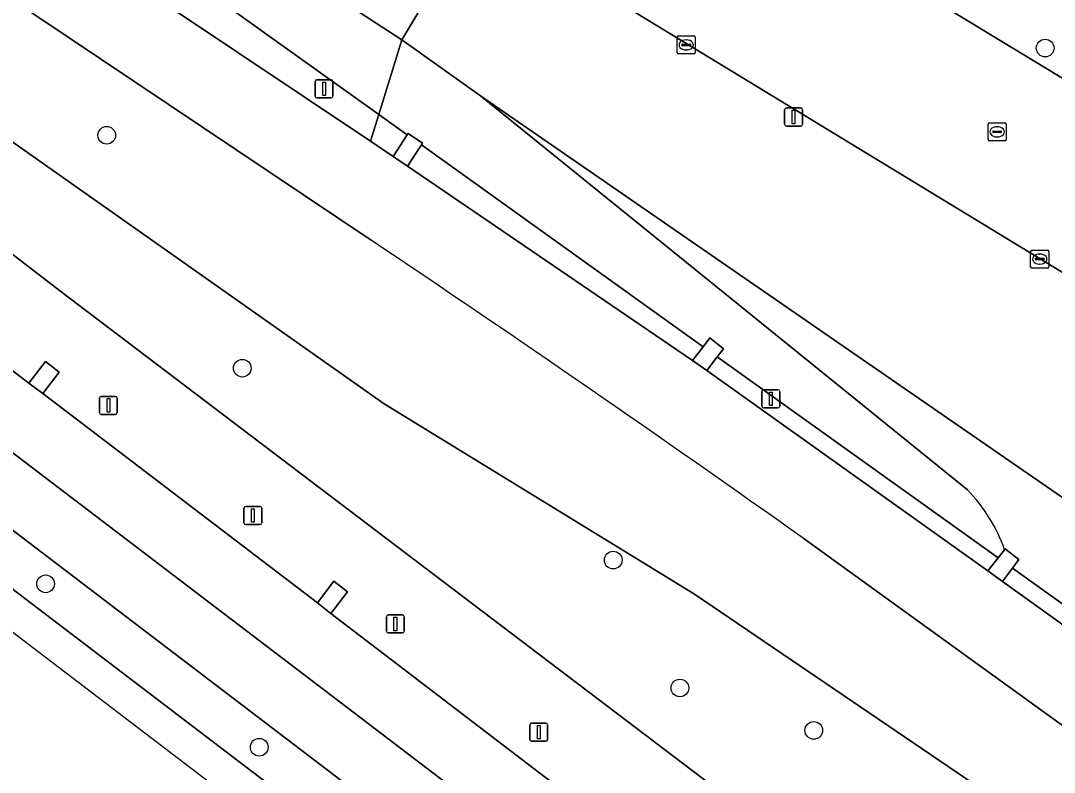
# Model space of a CAD drawing. Extents: x 158352 to 159489, y 383828 to 384603.
# Drawn here: x 158789.9 to 158847.1, y 383895.5 to 383937.1 of the extents above; entities that cross this region are included whole.
import ezdxf

# ---------------------------------------------------------------- set-up
doc = ezdxf.new("R2010")
doc.units = 0
for name, color, linetype in [('IMGEO_Berm_groen', 7, 'Continuous'), ('IMGEO_Boom', 7, 'Continuous'), ('IMGEO_Groenvoorziening', 7, 'Continuous'), ('IMGEO_Kolk', 7, 'Continuous'), ('IMGEO_Lichtmast', 7, 'Continuous'), ('IMGEO_Rijbaan_lokaal_open', 7, 'Continuous'), ('IMGEO_Rijbaan_regionaal_gesloten', 7, 'Continuous'), ('IMGEO_Rioolput', 7, 'Continuous'), ('IMGEO_Voetpad_open', 7, 'Continuous')]:
    doc.layers.add(name, color=color, linetype=linetype)

msp = doc.modelspace()

# ---------------------------------------------------------------- linework, layer by layer
at = {"layer": 'IMGEO_Berm_groen'}
for points in [[(158712.448, 383967.648), (158601.783, 384051.997), (158599.607, 384050.406), (158710.894, 383965.575), (158870.149, 383844.179), (158872.742, 383845.398), (158840.416, 383870.111)], [(158811.305, 383930.8), (158809.728, 383931.93), (158809.276, 383930.441), (158810.523, 383929.605)], [(158812.086, 383930.241), (158811.325, 383929.071), (158827.089, 383918.32), (158827.668, 383919.077)], [(158828.452, 383918.516), (158827.883, 383917.76), (158843.424, 383906.676), (158843.983, 383907.389)]]:
    msp.add_lwpolyline(points, close=True, dxfattribs=at)
for points in [[(158659.949, 384021.569), (158658.997, 384020.06), (158719.87, 383977.549), (158722.355, 383976.815), (158737.116, 383966.874), (158761.637, 383950.03), (158810.032, 383915.926), (158827.198, 383905.391), (158846.564, 383892.216), (158863.926, 383878.374), (158875.474, 383869.523), (158882.921, 383862.988), (158886.793, 383863.483), (158886.442, 383864.681), (158887.482, 383869.723), (158884.881, 383873.33), (158882.767, 383874.369), (158883.199, 383875.722), (158882.014, 383876.131)], [(158809.311, 383924.969), (158764.39, 383955.088), (158755.227, 383961.2), (158745.974, 383967.224), (158723.089, 383981.844), (158660.628, 384021.748)], [(158727.655, 383984.329), (158743.756, 383974.053), (158744.565, 383975.319), (158745.367, 383974.792), (158744.558, 383973.512), (158753.414, 383967.794), (158760.526, 383963.092), (158761.33, 383964.373), (158762.131, 383963.844), (158761.32, 383962.566), (158777.216, 383951.947), (158778.052, 383953.227), (158778.841, 383952.68), (158778, 383951.421), (158793.85, 383940.776), (158794.658, 383942.052), (158795.461, 383941.525), (158794.653, 383940.245), (158809.276, 383930.441), (158809.728, 383931.93), (158795.981, 383941.779), (158765.871, 383961.56), (158707.358, 384000)], [(158761.637, 383950.03), (158737.116, 383966.874), (158722.355, 383976.815), (158719.87, 383977.549), (158730.549, 383969.3), (158735.999, 383965.349), (158792.144, 383922.13), (158878.555, 383856.55)], [(158878.555, 383856.55), (158792.144, 383922.13), (158735.999, 383965.349)], [(158727.395, 383965.137), (158742.631, 383953.57), (158743.539, 383954.774), (158744.295, 383954.183), (158743.393, 383953.02), (158758.567, 383941.397), (158759.475, 383942.601), (158760.231, 383942.009), (158759.311, 383940.832), (158774.512, 383929.251), (158775.42, 383930.455), (158776.176, 383929.863), (158775.233, 383928.687), (158790.386, 383917.062), (158791.294, 383918.266), (158792.05, 383917.675), (158791.147, 383916.495), (158806.345, 383904.911), (158807.253, 383906.114), (158808.009, 383905.523), (158807.078, 383904.325), (158822.238, 383892.727)], [(158879.548, 383852.422), (158882.404, 383850.241), (158883.133, 383849.685), (158883.548, 383849.368), (158885.646, 383850.307), (158891.701, 383857.858), (158890.829, 383858.479), (158890.986, 383858.707), (158888.248, 383863.669), (158886.793, 383863.483), (158882.921, 383862.988), (158875.474, 383869.523), (158863.926, 383878.374), (158846.564, 383892.216), (158827.198, 383905.391), (158810.032, 383915.926), (158761.637, 383950.03)], [(158873.481, 383880.176), (158866.99, 383884.325), (158854.381, 383893.171), (158833.265, 383908.44)], [(158844.773, 383906.822), (158844.225, 383906.095), (158855.043, 383898.327), (158858.612, 383895.764)], [(158885.174, 383880.546), (158885.353, 383880.836), (158885.458, 383881.006), (158885.615, 383881.369), (158882.574, 383882.415), (158879.28, 383883.779), (158875.398, 383885.752), (158872.108, 383887.716), (158864.911, 383892.414), (158844.773, 383906.822)]]:
    msp.add_lwpolyline(points, dxfattribs=at)
msp.add_arc((158213.224, 383035.492), 1070.742, 54.614437, 56.171813, dxfattribs=at)
at = {"layer": 'IMGEO_Boom'}
for centre in [(158846.586, 383935.6), (158794.686, 383930.774), (158802.185, 383917.89), (158822.696, 383907.272), (158791.309, 383905.959), (158826.385, 383900.196), (158833.79, 383897.852), (158803.122, 383896.918)]:
    msp.add_circle(centre, 0.489, dxfattribs=at)
at = {"layer": 'IMGEO_Groenvoorziening'}
for points in [[(158613.197, 384066.952), (158612.294, 384067.106), (158609.144, 384064.921), (158606.221, 384062.826), (158611.3, 384058.953), (158613.62, 384057.184), (158614.378, 384057.858), (158626.962, 384050.112), (158651.483, 384034.675), (158661.741, 384028.584), (158677.929, 384018.316), (158707.358, 384000), (158765.871, 383961.56), (158795.981, 383941.779), (158809.728, 383931.93), (158811, 383936.053), (158800.948, 383942.61), (158788.302, 383952.844), (158769.011, 383966.352), (158753.016, 383977.553), (158718.365, 384000), (158666.397, 384033.665)], [(158870.424, 383909.269), (158823.283, 383937.959), (158821.005, 383939.346), (158815.119, 383942.928), (158811, 383936.053), (158815.357, 383932.963), (158859.991, 383902.143)], [(158815.357, 383932.963), (158811, 383936.053), (158809.728, 383931.93), (158811.305, 383930.8), (158811.355, 383930.877), (158812.15, 383930.34), (158812.086, 383930.241), (158827.668, 383919.077), (158828.038, 383919.561), (158828.794, 383918.969), (158828.452, 383918.516), (158843.983, 383907.389), (158844.343, 383907.849)], [(158879.355, 383898.226), (158878.096, 383899.685), (158876.749, 383901.064), (158875.318, 383902.355), (158873.81, 383903.555), (158873.673, 383903.657), (158872.578, 383904.354), (158871.622, 383904.678), (158870.62, 383904.797), (158869.615, 383904.704), (158859.991, 383902.143), (158815.357, 383932.963), (158842.289, 383911.153)], [(158842.289, 383911.153), (158815.357, 383932.963)], [(158844.343, 383907.849), (158844.38, 383907.896), (158845.136, 383907.304), (158844.773, 383906.822), (158864.911, 383892.414), (158872.108, 383887.716), (158875.398, 383885.752), (158879.28, 383883.779), (158882.574, 383882.415), (158885.615, 383881.369), (158885.789, 383881.77), (158886.007, 383882.573), (158886.107, 383883.399), (158886.087, 383884.231), (158885.948, 383885.051), (158885.693, 383885.843), (158885.57, 383886.125), (158882.555, 383893.419), (158881.589, 383895.087), (158880.521, 383896.691), (158879.355, 383898.226)]]:
    msp.add_lwpolyline(points, dxfattribs=at)
msp.add_lwpolyline([(158772.196, 383971.212), (158772.161, 383971.159), (158769.011, 383966.352), (158788.302, 383952.844), (158800.948, 383942.61), (158811, 383936.053), (158815.119, 383942.928), (158807.716, 383947.485)], close=True, dxfattribs=at)
msp.add_arc((158835.796, 383904.826), 9.066, 19.4777, 44.2583, dxfattribs=at)
msp.add_arc((158835.796, 383904.826), 9.066, 19.4777, 44.2583, dxfattribs=at)
at = {"layer": 'IMGEO_Kolk'}
for p, q in [((158826.236, 383935.348), (158826.236, 383936.2)), ((158826.311, 383936.274), (158827.163, 383936.274)), ((158827.237, 383936.2), (158827.237, 383935.348)), ((158826.495, 383935.768), (158826.495, 383935.78)), ((158826.933, 383935.731), (158826.535, 383935.731)), ((158826.538, 383935.817), (158826.936, 383935.817)), ((158826.724, 383936.054), (158826.749, 383936.054)), ((158826.979, 383935.78), (158826.979, 383935.768)), ((158827.163, 383935.274), (158826.311, 383935.274)), ((158826.747, 383935.494), (158826.722, 383935.494)), ((158845.783, 383923.499), (158845.783, 383924.351)), ((158845.858, 383924.425), (158846.71, 383924.425)), ((158846.271, 383924.205), (158846.296, 383924.205)), ((158846.784, 383924.351), (158846.784, 383923.499)), ((158846.042, 383923.919), (158846.042, 383923.931)), ((158846.48, 383923.882), (158846.082, 383923.882)), ((158846.085, 383923.968), (158846.483, 383923.968)), ((158846.294, 383923.645), (158846.269, 383923.645)), ((158846.526, 383923.931), (158846.526, 383923.919)), ((158846.71, 383923.425), (158845.858, 383923.425))]:
    msp.add_line(p, q, dxfattribs=at)
for points in [[(158826.236, 383935.348), (158826.236, 383936.2)], [(158826.311, 383936.274), (158827.163, 383936.274)], [(158827.237, 383936.2), (158827.237, 383935.348)], [(158827.163, 383935.274), (158826.311, 383935.274)], [(158845.783, 383923.499), (158845.783, 383924.351)], [(158845.858, 383924.425), (158846.71, 383924.425)], [(158846.784, 383924.351), (158846.784, 383923.499)], [(158846.71, 383923.425), (158845.858, 383923.425)]]:
    msp.add_lwpolyline(points, dxfattribs=at)
for centre, radius, start, end in [((158826.313, 383936.198), 0.0765, 91.552, 178.448), ((158826.313, 383936.198), 0.0765, 91.552, 178.448), ((158827.161, 383936.198), 0.0765, 1.552, 88.448), ((158827.161, 383936.198), 0.0765, 1.552, 88.448), ((158826.535, 383935.777), 0.0403, 85.8775, 175.7526), ((158826.532, 383935.767), 0.0366, 178.938, 274.7102), ((158826.936, 383935.774), 0.043, 264.8664, 352.4533), ((158826.94, 383935.779), 0.0386, 1.7309, 96.639), ((158826.313, 383935.35), 0.0765, 181.552, 268.448), ((158826.313, 383935.35), 0.0765, 181.552, 268.448), ((158827.161, 383935.35), 0.0765, 271.552, 358.448), ((158827.161, 383935.35), 0.0765, 271.552, 358.448), ((158845.86, 383924.349), 0.0765, 91.552, 178.448), ((158845.86, 383924.349), 0.0765, 91.552, 178.448), ((158846.708, 383924.349), 0.0765, 1.552, 88.448), ((158846.708, 383924.349), 0.0765, 1.552, 88.448), ((158846.082, 383923.928), 0.0403, 85.8775, 175.7526), ((158846.079, 383923.918), 0.0366, 178.938, 274.7102), ((158846.483, 383923.925), 0.043, 264.8664, 352.4533), ((158846.487, 383923.93), 0.0386, 1.7309, 96.639), ((158845.86, 383923.501), 0.0765, 181.552, 268.448), ((158845.86, 383923.501), 0.0765, 181.552, 268.448), ((158846.708, 383923.501), 0.0765, 271.552, 358.448), ((158846.708, 383923.501), 0.0765, 271.552, 358.448)]:
    msp.add_arc(centre, radius, start, end, dxfattribs=at)
for centre, major_axis, ratio, start_param, end_param in [((158826.723, 383935.774), (-0.387, 0.002), 0.722429, 4.712389, 7.853982), ((158826.748, 383935.774), (-0.39, 0.002), 0.717154, 1.570796, 4.712389), ((158846.27, 383923.925), (-0.387, 0.002), 0.722429, 4.712389, 7.853982), ((158846.295, 383923.925), (-0.39, 0.002), 0.717154, 1.570796, 4.712389)]:
    msp.add_ellipse(centre, major_axis=major_axis, ratio=ratio, start_param=start_param, end_param=end_param, dxfattribs=at)
at = {"layer": 'IMGEO_Lichtmast'}
for p, q in [((158806.31, 383933.848), (158807.1, 383933.848)), ((158807.1, 383933.848), (158806.31, 383933.848)), ((158806.21, 383932.948), (158806.21, 383933.748)), ((158806.21, 383933.748), (158806.21, 383932.948)), ((158807.2, 383933.748), (158807.2, 383932.948)), ((158807.2, 383932.948), (158807.2, 383933.748)), ((158807.1, 383932.848), (158806.31, 383932.848)), ((158806.31, 383932.848), (158807.1, 383932.848)), ((158832.178, 383931.387), (158832.178, 383932.187)), ((158832.178, 383932.187), (158832.178, 383931.387)), ((158832.278, 383932.287), (158833.068, 383932.287)), ((158833.068, 383932.287), (158832.278, 383932.287)), ((158833.168, 383932.187), (158833.168, 383931.387)), ((158833.168, 383931.387), (158833.168, 383932.187)), ((158833.068, 383931.287), (158832.278, 383931.287)), ((158832.278, 383931.287), (158833.068, 383931.287)), ((158831.02, 383916.694), (158831.81, 383916.694)), ((158831.81, 383916.694), (158831.02, 383916.694)), ((158794.282, 383915.432), (158794.282, 383916.232)), ((158794.282, 383916.232), (158794.282, 383915.432)), ((158794.382, 383916.332), (158795.172, 383916.332)), ((158795.172, 383916.332), (158794.382, 383916.332)), ((158795.272, 383916.232), (158795.272, 383915.432)), ((158795.272, 383915.432), (158795.272, 383916.232)), ((158830.92, 383915.794), (158830.92, 383916.594)), ((158830.92, 383916.594), (158830.92, 383915.794)), ((158831.91, 383916.594), (158831.91, 383915.794)), ((158831.91, 383915.794), (158831.91, 383916.594)), ((158831.81, 383915.694), (158831.02, 383915.694)), ((158831.02, 383915.694), (158831.81, 383915.694)), ((158795.172, 383915.332), (158794.382, 383915.332)), ((158794.382, 383915.332), (158795.172, 383915.332)), ((158802.272, 383909.339), (158802.272, 383910.139)), ((158802.272, 383910.139), (158802.272, 383909.339)), ((158802.372, 383910.239), (158803.162, 383910.239)), ((158803.162, 383910.239), (158802.372, 383910.239)), ((158803.262, 383910.139), (158803.262, 383909.339)), ((158803.262, 383909.339), (158803.262, 383910.139)), ((158803.162, 383909.239), (158802.372, 383909.239)), ((158802.372, 383909.239), (158803.162, 383909.239)), ((158810.152, 383903.34), (158810.152, 383904.14)), ((158810.152, 383904.14), (158810.152, 383903.34)), ((158810.252, 383904.24), (158811.042, 383904.24)), ((158811.042, 383904.24), (158810.252, 383904.24)), ((158811.142, 383904.14), (158811.142, 383903.34)), ((158811.142, 383903.34), (158811.142, 383904.14)), ((158811.042, 383903.24), (158810.252, 383903.24)), ((158810.252, 383903.24), (158811.042, 383903.24)), ((158818.081, 383897.354), (158818.081, 383898.154)), ((158818.081, 383898.154), (158818.081, 383897.354)), ((158818.181, 383898.254), (158818.971, 383898.254)), ((158818.971, 383898.254), (158818.181, 383898.254)), ((158819.071, 383898.154), (158819.071, 383897.354)), ((158819.071, 383897.354), (158819.071, 383898.154)), ((158818.971, 383897.254), (158818.181, 383897.254)), ((158818.181, 383897.254), (158818.971, 383897.254))]:
    msp.add_line(p, q, dxfattribs=at)
for points in [[(158806.63, 383933.723), (158806.78, 383933.723), (158806.78, 383932.973), (158806.63, 383932.973), (158806.63, 383933.723)], [(158832.598, 383932.162), (158832.748, 383932.162), (158832.748, 383931.412), (158832.598, 383931.412), (158832.598, 383932.162)], [(158794.702, 383916.207), (158794.852, 383916.207), (158794.852, 383915.457), (158794.702, 383915.457), (158794.702, 383916.207)], [(158831.34, 383916.569), (158831.49, 383916.569), (158831.49, 383915.819), (158831.34, 383915.819), (158831.34, 383916.569)], [(158802.692, 383910.114), (158802.842, 383910.114), (158802.842, 383909.364), (158802.692, 383909.364), (158802.692, 383910.114)], [(158810.572, 383904.115), (158810.722, 383904.115), (158810.722, 383903.365), (158810.572, 383903.365), (158810.572, 383904.115)], [(158818.501, 383898.129), (158818.651, 383898.129), (158818.651, 383897.379), (158818.501, 383897.379), (158818.501, 383898.129)]]:
    msp.add_lwpolyline(points, dxfattribs=at)
for centre, start, end in [((158806.31, 383933.748), 90, 180), ((158806.31, 383933.748), 90, 180), ((158807.1, 383933.748), 0, 90), ((158807.1, 383933.748), 360, 90), ((158806.31, 383932.948), 180, 270), ((158806.31, 383932.948), 180, 270), ((158807.1, 383932.948), 270, 0), ((158807.1, 383932.948), 270, 0), ((158832.278, 383932.187), 90, 180), ((158832.278, 383932.187), 90, 180), ((158833.068, 383932.187), 0, 90), ((158833.068, 383932.187), 360, 90), ((158832.278, 383931.387), 180, 270), ((158832.278, 383931.387), 180, 270), ((158833.068, 383931.387), 270, 0), ((158833.068, 383931.387), 270, 0), ((158831.02, 383916.594), 90, 180), ((158831.02, 383916.594), 90, 180), ((158831.81, 383916.594), 0, 90), ((158831.81, 383916.594), 360, 90), ((158794.382, 383916.232), 90, 180), ((158794.382, 383916.232), 90, 180), ((158795.172, 383916.232), 0, 90), ((158795.172, 383916.232), 360, 90), ((158831.02, 383915.794), 180, 270), ((158831.02, 383915.794), 180, 270), ((158831.81, 383915.794), 270, 0), ((158831.81, 383915.794), 270, 0), ((158794.382, 383915.432), 180, 270), ((158794.382, 383915.432), 180, 270), ((158795.172, 383915.432), 270, 0), ((158795.172, 383915.432), 270, 0), ((158802.372, 383910.139), 90, 180), ((158802.372, 383910.139), 90, 180), ((158803.162, 383910.139), 0, 90), ((158803.162, 383910.139), 360, 90), ((158802.372, 383909.339), 180, 270), ((158802.372, 383909.339), 180, 270), ((158803.162, 383909.339), 270, 0), ((158803.162, 383909.339), 270, 0), ((158810.252, 383904.14), 90, 180), ((158810.252, 383904.14), 90, 180), ((158811.042, 383904.14), 0, 90), ((158811.042, 383904.14), 360, 90), ((158810.252, 383903.34), 180, 270), ((158810.252, 383903.34), 180, 270), ((158811.042, 383903.34), 270, 0), ((158811.042, 383903.34), 270, 0), ((158818.181, 383898.154), 90, 180), ((158818.181, 383898.154), 90, 180), ((158818.971, 383898.154), 0, 90), ((158818.971, 383898.154), 360, 90), ((158818.181, 383897.354), 180, 270), ((158818.181, 383897.354), 180, 270), ((158818.971, 383897.354), 270, 0), ((158818.971, 383897.354), 270, 0)]:
    msp.add_arc(centre, 0.1, start, end, dxfattribs=at)
at = {"layer": 'IMGEO_Rijbaan_lokaal_open'}
for points in [[(158823.283, 383937.959), (158870.424, 383909.269), (158875.147, 383917.123), (158849.664, 383932.637), (158828.048, 383945.782)], [(158812.15, 383930.34), (158811.355, 383930.877), (158811.305, 383930.8), (158810.523, 383929.605), (158811.325, 383929.071), (158812.086, 383930.241)], [(158828.794, 383918.969), (158828.038, 383919.561), (158827.668, 383919.077), (158827.089, 383918.32), (158827.883, 383917.76), (158828.452, 383918.516)], [(158790.386, 383917.062), (158791.147, 383916.495), (158792.05, 383917.675), (158791.294, 383918.266)], [(158843.983, 383907.389), (158843.424, 383906.676), (158844.225, 383906.095), (158844.773, 383906.822), (158845.136, 383907.304), (158844.38, 383907.896), (158844.343, 383907.849)], [(158806.345, 383904.911), (158807.078, 383904.325), (158808.009, 383905.523), (158807.253, 383906.114)]]:
    msp.add_lwpolyline(points, close=True, dxfattribs=at)
at = {"layer": 'IMGEO_Rijbaan_regionaal_gesloten'}
for points in [[(158604.629, 384054.077), (158601.783, 384051.997), (158712.448, 383967.648), (158840.416, 383870.111), (158872.742, 383845.398), (158876.311, 383847.075), (158853.2, 383864.631), (158826.26, 383885.172), (158810.298, 383897.342), (158786.867, 383915.207), (158739.488, 383951.331), (158697.831, 383983.092), (158678.288, 383997.993), (158670.924, 384003.608), (158635.896, 384030.315)], [(158868.176, 383843.253), (158870.149, 383844.179), (158710.894, 383965.575), (158599.607, 384050.406), (158597.855, 384049.125), (158647.356, 384011.687), (158729.784, 383948.814), (158785.821, 383906.07)]]:
    msp.add_lwpolyline(points, close=True, dxfattribs=at)
for points in [[(158660.628, 384021.748), (158723.089, 383981.844), (158745.974, 383967.224), (158755.227, 383961.2), (158764.39, 383955.088), (158809.311, 383924.969)], [(158844.225, 383906.095), (158843.424, 383906.676), (158827.883, 383917.76), (158827.089, 383918.32), (158811.325, 383929.071), (158810.523, 383929.605), (158809.276, 383930.441), (158794.653, 383940.245), (158793.85, 383940.776), (158778, 383951.421), (158777.216, 383951.947), (158761.32, 383962.566), (158760.526, 383963.092), (158753.414, 383967.794), (158744.558, 383973.512), (158743.756, 383974.053), (158727.655, 383984.329)], [(158854.116, 383868.421), (158838.92, 383879.981), (158838.175, 383880.587), (158823.006, 383892.17), (158822.238, 383892.727), (158807.078, 383904.325), (158806.345, 383904.911), (158791.147, 383916.495), (158790.386, 383917.062), (158775.233, 383928.687), (158774.512, 383929.251), (158759.311, 383940.832), (158758.567, 383941.397), (158743.393, 383953.02), (158742.631, 383953.57), (158727.395, 383965.137)], [(158739.488, 383951.331), (158786.867, 383915.207), (158810.298, 383897.342), (158826.26, 383885.172), (158853.2, 383864.631)], [(158833.265, 383908.44), (158854.381, 383893.171), (158866.99, 383884.325), (158873.481, 383880.176)], [(158858.612, 383895.764), (158855.043, 383898.327), (158844.225, 383906.095)]]:
    msp.add_lwpolyline(points, dxfattribs=at)
msp.add_arc((158213.224, 383035.492), 1070.742, 54.614437, 56.171813, dxfattribs=at)
at = {"layer": 'IMGEO_Rioolput'}
for p, q in [((158843.428, 383930.541), (158843.428, 383931.393)), ((158843.503, 383931.467), (158844.355, 383931.467)), ((158843.73, 383931.01), (158844.128, 383931.01)), ((158843.916, 383931.247), (158843.941, 383931.247)), ((158844.429, 383931.393), (158844.429, 383930.541)), ((158844.355, 383930.467), (158843.503, 383930.467)), ((158843.687, 383930.961), (158843.687, 383930.973)), ((158844.125, 383930.924), (158843.727, 383930.924)), ((158843.939, 383930.687), (158843.914, 383930.687)), ((158844.171, 383930.973), (158844.171, 383930.961))]:
    msp.add_line(p, q, dxfattribs=at)
for points in [[(158843.428, 383930.541), (158843.428, 383931.393)], [(158843.503, 383931.467), (158844.355, 383931.467)], [(158844.429, 383931.393), (158844.429, 383930.541)], [(158844.355, 383930.467), (158843.503, 383930.467)]]:
    msp.add_lwpolyline(points, dxfattribs=at)
for centre, radius, start, end in [((158843.505, 383931.391), 0.0765, 91.552, 178.448), ((158843.505, 383931.391), 0.0765, 91.552, 178.448), ((158843.727, 383930.97), 0.0403, 85.8775, 175.7526), ((158844.132, 383930.972), 0.0386, 1.7309, 96.639), ((158844.353, 383931.391), 0.0765, 1.552, 88.448), ((158844.353, 383931.391), 0.0765, 1.552, 88.448), ((158843.505, 383930.543), 0.0765, 181.552, 268.448), ((158843.505, 383930.543), 0.0765, 181.552, 268.448), ((158843.724, 383930.96), 0.0366, 178.938, 274.7102), ((158844.128, 383930.967), 0.043, 264.8664, 352.4533), ((158844.353, 383930.543), 0.0765, 271.552, 358.448), ((158844.353, 383930.543), 0.0765, 271.552, 358.448)]:
    msp.add_arc(centre, radius, start, end, dxfattribs=at)
for centre, major_axis, ratio, start_param, end_param in [((158843.915, 383930.967), (-0.387, 0.002), 0.722429, 4.712389, 7.853982), ((158843.94, 383930.967), (-0.39, 0.002), 0.717154, 1.570796, 4.712389)]:
    msp.add_ellipse(centre, major_axis=major_axis, ratio=ratio, start_param=start_param, end_param=end_param, dxfattribs=at)
at = {"layer": 'IMGEO_Voetpad_open'}
msp.add_lwpolyline([(158811.929, 383955.585), (158825.751, 383947.179), (158828.048, 383945.782), (158849.664, 383932.637), (158875.147, 383917.123), (158877.427, 383915.735), (158890.133, 383907.999)], dxfattribs=at)

doc.saveas('drawing.dxf')
